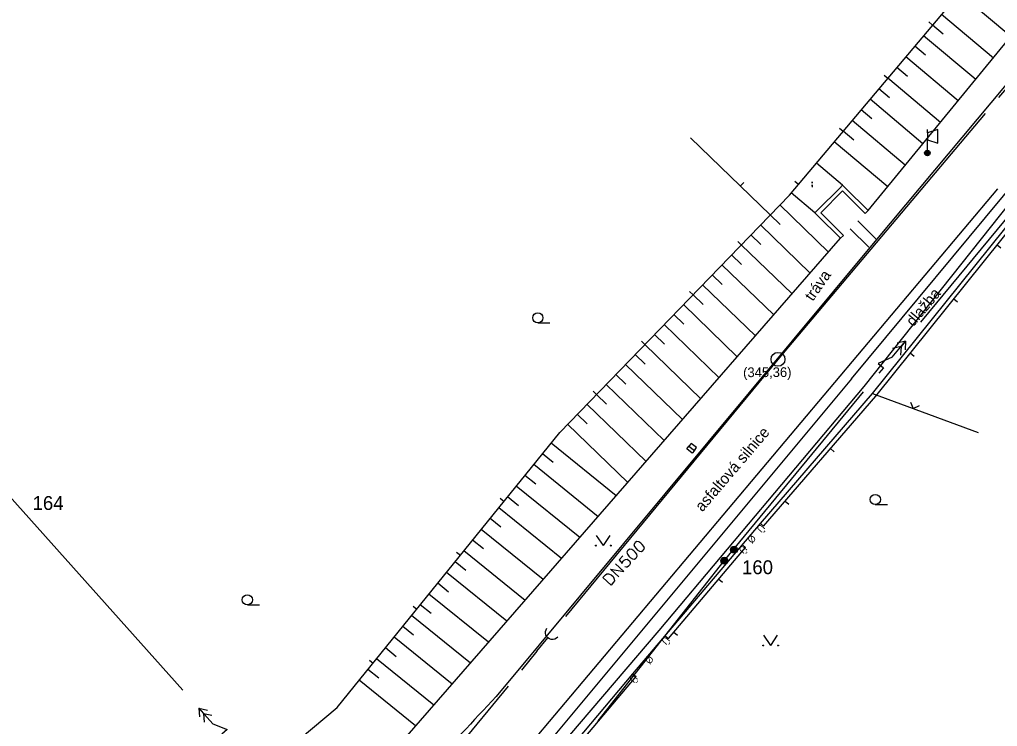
# Model space of a CAD drawing. Extents: x -614582 to -612559, y -1157748 to -1156203.
# Drawn here: x -613224 to -613153.5, y -1156815.3 to -1156764.3 of the extents above; entities that cross this region are included whole.
import ezdxf

# ---------------------------------------------------------------- set-up
doc = ezdxf.new("R2010")
doc.units = 0
for name, color, linetype in [('Vrstva 1', 7, 'Continuous'), ('Vrstva 10', 7, 'Continuous'), ('Vrstva 11', 7, 'Continuous'), ('Vrstva 12', 7, 'Continuous'), ('Vrstva 13', 7, 'Continuous'), ('Vrstva 15', 7, 'Continuous'), ('Vrstva 17', 7, 'Continuous'), ('Vrstva 22', 7, 'Continuous'), ('Vrstva 35', 7, 'Continuous'), ('Vrstva 4', 7, 'Continuous'), ('Vrstva 48', 7, 'Continuous'), ('Vrstva 49', 7, 'Continuous'), ('Vrstva 5', 7, 'Continuous'), ('Vrstva 7', 7, 'Continuous'), ('Vrstva 8', 7, 'Continuous')]:
    doc.layers.add(name, color=color, linetype=linetype)

# ---------------------------------------------------------------- blocks, each defined once
blk = doc.blocks.new('PLOTD1')
at = {"layer": 'Vrstva 1'}
blk.add_line((0, 3.5), (0, 0), dxfattribs=at)
blk = doc.blocks.new('PLOTD2')
at = {"layer": 'Vrstva 1'}
blk.add_line((0, 0), (0, -3.5), dxfattribs=at)
blk = doc.blocks.new('SC3405')
at = {"layer": 'Vrstva 11'}
for radius in [2.5, 2, 1.5, 1, 0.5]:
    blk.add_circle((0, 0), radius, dxfattribs=at)
blk = doc.blocks.new('PLOTDR')
at = {"layer": 'Vrstva 1'}
blk.add_lwpolyline([(-3.5, 3.5), (0, 0), (3.5, 3.5)], dxfattribs=at)
blk = doc.blocks.new('SC3400')
at = {"layer": 'Vrstva 10'}
blk.add_circle((0, 0), 5, dxfattribs=at)
blk = doc.blocks.new('SC3403')
at = {"layer": 'Vrstva 10'}
blk.add_lwpolyline([(2.5, 0), (2.5, 2.5), (-2.5, 2.5), (-2.5, 0), (2.5, 0), (2.5, -2.5), (-2.5, -2.5), (-2.5, 0)], dxfattribs=at)
blk = doc.blocks.new('SC3412')
at = {"layer": 'Vrstva 11'}
for points in [[(-2.75, -5.5), (-2.75, 2), (4.75, -0.5), (4.75, 9.5), (-2.75, 7), (-2.75, 9.5)], [(-2.75, 7), (-2.75, 2)]]:
    blk.add_lwpolyline(points, dxfattribs=at)
for radius in [2, 1.6, 1.2, 0.8, 0.4]:
    blk.add_circle((-2.75, -7.5), radius, dxfattribs=at)
blk = doc.blocks.new('SC3413')
at = {"layer": 'Vrstva 15'}
for points in [[(0, -0.625), (-10, 4.375), (-10, -0.625), (-15, -0.625)], [(10, -0.625), (5, 3.125)], [(15, -0.625), (10, 3.125)], [(0, -0.625), (15, -0.625), (10, -4.375)], [(15, -0.625), (10, -0.625), (5, -4.375)]]:
    blk.add_lwpolyline(points, dxfattribs=at)
blk = doc.blocks.new('SC3420')
at = {"layer": 'Vrstva 48'}
for points in [[(0, 0), (-12.5, 0)], [(0, 0), (17.5, 0)]]:
    blk.add_lwpolyline(points, dxfattribs=at)
blk.add_arc((-17.5, 0), 5, 270, 90, dxfattribs=at)
blk = doc.blocks.new('SC3421')
at = {"layer": 'Vrstva 48'}
blk.add_lwpolyline([(-2.72, -4), (-2.72, 4), (0, 4), (1.12, 3.68), (1.92, 2.88), (2.24, 2.08), (2.72, 0.96), (2.72, -0.96), (2.24, -2.08), (1.92, -2.88), (1.12, -3.68), (0, -4), (-2.72, -4)], dxfattribs=at)
blk = doc.blocks.new('SC3422')
at = {"layer": 'Vrstva 48'}
blk.add_lwpolyline([(-2.64, -4), (-2.64, 4), (2.64, -4), (2.64, 4)], dxfattribs=at)
blk = doc.blocks.new('SC3424')
at = {"layer": 'Vrstva 48'}
blk.add_lwpolyline([(2, 4), (-1.84, 4), (-2.32, 0.64), (-1.84, 0.96), (-0.72, 1.28), (0.4, 1.28), (1.52, 0.96), (2.32, 0.16), (2.64, -0.96), (2.64, -1.76), (2.32, -2.88), (1.52, -3.68), (0.4, -4), (-0.72, -4), (-1.84, -3.68), (-2.32, -3.2), (-2.64, -2.4)], dxfattribs=at)
blk = doc.blocks.new('SC3425')
at = {"layer": 'Vrstva 48'}
blk.add_lwpolyline([(-0.4, 4), (-1.52, 3.68), (-2.32, 2.4), (-2.64, 0.64), (-2.64, -0.64), (-2.32, -2.4), (-1.52, -3.68), (-0.4, -4), (0.24, -4), (1.52, -3.68), (2.32, -2.4), (2.64, -0.64), (2.64, 0.64), (2.32, 2.4), (1.52, 3.68), (0.24, 4), (-0.4, 4)], dxfattribs=at)

msp = doc.modelspace()

# ---------------------------------------------------------------- linework, layer by layer
at = {"layer": 'Vrstva 12'}
for p, q in [((-613152.527, -1156765.577), (-613156.244, -1156762.447)), ((-613153.796, -1156767.123), (-613157.532, -1156763.977)), ((-613157.408, -1156765.389), (-613158.177, -1156764.742)), ((-613155.066, -1156768.669), (-613158.821, -1156765.507)), ((-613158.696, -1156766.919), (-613159.465, -1156766.272)), ((-613156.335, -1156770.215), (-613160.109, -1156767.036)), ((-613159.985, -1156768.449), (-613160.753, -1156767.801)), ((-613157.604, -1156771.761), (-613161.397, -1156768.566)), ((-613161.273, -1156769.978), (-613162.042, -1156769.331)), ((-613158.873, -1156773.307), (-613162.686, -1156770.096)), ((-613162.561, -1156771.508), (-613163.33, -1156770.861)), ((-613160.142, -1156774.853), (-613163.974, -1156771.626)), ((-613163.85, -1156773.038), (-613164.618, -1156772.391)), ((-613161.412, -1156776.399), (-613165.263, -1156773.155)), ((-613165.676, -1156781.11), (-613169.19, -1156777.712)), ((-613169.162, -1156779.129), (-613169.885, -1156778.43)), ((-613166.991, -1156782.62), (-613170.58, -1156779.149)), ((-613170.553, -1156780.567), (-613171.275, -1156779.868)), ((-613168.306, -1156784.131), (-613171.97, -1156780.587)), ((-613171.943, -1156782.004), (-613172.666, -1156781.306)), ((-613169.622, -1156785.641), (-613173.361, -1156782.025)), ((-613173.334, -1156783.442), (-613174.056, -1156782.743)), ((-613170.937, -1156787.151), (-613174.751, -1156783.462)), ((-613174.724, -1156784.88), (-613175.446, -1156784.181)), ((-613172.253, -1156788.661), (-613176.142, -1156784.9)), ((-613176.114, -1156786.317), (-613176.837, -1156785.619)), ((-613173.568, -1156790.171), (-613177.532, -1156786.337)), ((-613177.505, -1156787.755), (-613178.227, -1156787.056)), ((-613174.884, -1156791.681), (-613178.922, -1156787.775)), ((-613178.895, -1156789.193), (-613179.618, -1156788.494)), ((-613176.199, -1156793.191), (-613180.313, -1156789.213)), ((-613180.286, -1156790.63), (-613181.008, -1156789.932)), ((-613177.514, -1156794.702), (-613181.703, -1156790.65)), ((-613181.676, -1156792.068), (-613182.398, -1156791.369)), ((-613178.83, -1156796.212), (-613183.094, -1156792.088)), ((-613183.066, -1156793.505), (-613183.789, -1156792.807)), ((-613180.145, -1156797.722), (-613184.484, -1156793.526)), ((-613180.979, -1156798.68), (-613185.673, -1156794.882)), ((-613185.521, -1156796.292), (-613186.302, -1156795.66)), ((-613182.294, -1156800.189), (-613186.931, -1156796.437)), ((-613186.779, -1156797.847), (-613187.56, -1156797.214)), ((-613183.608, -1156801.698), (-613188.189, -1156797.992)), ((-613188.037, -1156799.401), (-613188.818, -1156798.769)), ((-613184.923, -1156803.207), (-613189.447, -1156799.547)), ((-613189.295, -1156800.956), (-613190.076, -1156800.324)), ((-613186.237, -1156804.716), (-613190.705, -1156801.102)), ((-613190.553, -1156802.511), (-613191.334, -1156801.879)), ((-613187.552, -1156806.225), (-613191.963, -1156802.656)), ((-613191.811, -1156804.066), (-613192.592, -1156803.434)), ((-613188.866, -1156807.734), (-613193.221, -1156804.211)), ((-613193.069, -1156805.621), (-613193.85, -1156804.989)), ((-613190.181, -1156809.243), (-613194.479, -1156805.766)), ((-613194.327, -1156807.176), (-613195.108, -1156806.543)), ((-613191.495, -1156810.753), (-613195.737, -1156807.321)), ((-613195.585, -1156808.73), (-613196.366, -1156808.098)), ((-613192.81, -1156812.262), (-613196.995, -1156808.876)), ((-613196.843, -1156810.285), (-613197.624, -1156809.653)), ((-613194.124, -1156813.771), (-613198.253, -1156810.431)), ((-613198.101, -1156811.84), (-613198.882, -1156811.208)), ((-613195.439, -1156815.28), (-613199.511, -1156811.985))]:
    msp.add_line(p, q, dxfattribs=at)
at = {"layer": 'Vrstva 15'}
for p, q in [((-613159.021, -1156786.174), (-613148.986, -1156773.997)), ((-613173.191, -1156803.366), (-613163.155, -1156791.19)), ((-613212.231, -1156812.701), (-613224.735, -1156798.685)), ((-613182.285, -1156814.913), (-613173.191, -1156803.366))]:
    msp.add_line(p, q, dxfattribs=at)
at = {"layer": 'Vrstva 17'}
msp.add_line((-613153.501, -1156776.546), (-613202.111, -1156834.306), dxfattribs=at)
at = {"layer": 'Vrstva 22'}
for p, q in [((-613151.32, -1156775.918), (-613163.128, -1156790.799)), ((-613163.128, -1156790.799), (-613177.909, -1156808.391)), ((-613177.909, -1156808.391), (-613196.926, -1156830.683))]:
    msp.add_line(p, q, dxfattribs=at)
at = {"layer": 'Vrstva 4'}
for p, q in [((-613147.681, -1156762.786), (-613162.211, -1156780.196)), ((-613164.031, -1156790.246), (-613142.581, -1156764.426)), ((-613162.819, -1156778.113), (-613152.527, -1156765.577)), ((-613164.664, -1156776.281), (-613166.55, -1156774.692)), ((-613164.664, -1156776.281), (-613164.875, -1156776.494)), ((-613164.451, -1156776.492), (-613164.664, -1156776.281)), ((-613166.657, -1156778.286), (-613168.365, -1156776.847)), ((-613164.875, -1156776.494), (-613166.445, -1156778.074)), ((-613164.662, -1156776.705), (-613166.232, -1156778.285)), ((-613163.031, -1156778.326), (-613164.662, -1156776.705)), ((-613162.819, -1156778.113), (-613164.451, -1156776.492)), ((-613166.657, -1156778.286), (-613166.445, -1156778.074)), ((-613166.444, -1156778.498), (-613166.657, -1156778.286)), ((-613164.812, -1156780.119), (-613166.444, -1156778.498)), ((-613164.601, -1156779.906), (-613166.232, -1156778.285)), ((-613162.819, -1156778.113), (-613163.031, -1156778.326)), ((-613162.211, -1156780.196), (-613163.558, -1156778.857)), ((-613164.601, -1156779.906), (-613164.812, -1156780.119)), ((-613162.775, -1156780.764), (-613164.122, -1156779.425)), ((-613201.211, -1156821.906), (-613164.812, -1156780.119)), ((-613162.211, -1156780.196), (-613189.641, -1156813.166)), ((-613164.031, -1156790.246), (-613198.281, -1156831.346)), ((-613170.591, -1156800.686), (-613170.362, -1156800.88)), ((-613171.884, -1156802.212), (-613171.655, -1156802.406))]:
    msp.add_line(p, q, dxfattribs=at)
msp.add_arc((-612762.676, -1157214.744), 586.144, 136.755048, 138.170586, dxfattribs=at)
at = {"layer": 'Vrstva 48'}
for p, q in [((-613154.394, -1156771.122), (-613169.321, -1156788.846)), ((-613169.321, -1156788.846), (-613184.632, -1156807.39)), ((-613188.77, -1156812.402), (-613204.081, -1156830.946))]:
    msp.add_line(p, q, dxfattribs=at)
at = {"layer": 'Vrstva 5'}
for p, q in [((-613168.491, -1156776.996), (-613151.731, -1156757.096)), ((-613169.881, -1156778.434), (-613175.632, -1156772.872)), ((-613185.04, -1156794.108), (-613168.491, -1156776.996)), ((-613162.501, -1156791.296), (-613150.631, -1156776.496)), ((-613162.27, -1156791.488), (-613150.96, -1156777.386)), ((-613170.591, -1156800.686), (-613162.501, -1156791.296)), ((-613170.363, -1156800.881), (-613162.27, -1156791.488)), ((-613162.501, -1156791.296), (-613154.882, -1156794.123)), ((-613201.091, -1156813.946), (-613185.04, -1156794.108)), ((-613179.781, -1156811.526), (-613170.591, -1156800.686)), ((-613177.224, -1156808.974), (-613171.655, -1156802.406)), ((-613177.453, -1156808.78), (-613177.224, -1156808.974)), ((-613196.371, -1156831.156), (-613179.781, -1156811.526)), ((-613179.781, -1156811.526), (-613179.552, -1156811.72)), ((-613195.826, -1156830.976), (-613179.55, -1156811.717)), ((-613217.071, -1156827.266), (-613201.091, -1156813.946))]:
    msp.add_line(p, q, dxfattribs=at)
at = {"layer": 'Vrstva 7'}
for points in [[(-613186.637, -1156786.212), (-613186.137, -1156786.212), (-613185.771, -1156786.212)], [(-613162.306, -1156799.322), (-613161.806, -1156799.322), (-613161.439, -1156799.322)], [(-613181.908, -1156802.271), (-613182.408, -1156801.537)], [(-613181.908, -1156802.271), (-613181.408, -1156801.537)], [(-613207.571, -1156806.548), (-613207.071, -1156806.548), (-613206.705, -1156806.548)], [(-613169.845, -1156809.477), (-613170.345, -1156808.744)], [(-613169.845, -1156809.477), (-613169.345, -1156808.744)]]:
    msp.add_lwpolyline(points, dxfattribs=at)
for centre, radius in [((-613186.637, -1156785.846), 0.367), ((-613162.306, -1156798.955), 0.367), ((-613182.442, -1156802.271), 0.0333), ((-613181.375, -1156802.271), 0.0333), ((-613207.571, -1156806.181), 0.367), ((-613170.379, -1156809.477), 0.0333), ((-613169.312, -1156809.477), 0.0333)]:
    msp.add_circle(centre, radius, dxfattribs=at)
at = {"layer": 'Vrstva 8'}
for points in [[(-613166.866, -1156776.056), (-613166.859, -1156776.056), (-613166.859, -1156776.135), (-613166.866, -1156776.135), (-613166.866, -1156776.056)], [(-613166.859, -1156776.351), (-613166.866, -1156776.351), (-613166.866, -1156776.272), (-613166.859, -1156776.272), (-613166.859, -1156776.351), (-613166.866, -1156776.434)]]:
    msp.add_lwpolyline(points, dxfattribs=at)

# ---------------------------------------------------------------- block references
at = {"layer": 'Vrstva 10', "xscale": 0.1, "yscale": 0.10000000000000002, "rotation": -37.85461731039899}
msp.add_blockref('SC3403', (-613175.541, -1156795.256), dxfattribs=at)
at = {"layer": 'Vrstva 11', "xscale": 0.1, "yscale": 0.10000000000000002}
for name, p in [('SC3412', (-613158.276, -1156773.216)), ('SC3405', (-613172.485, -1156802.575)), ('SC3405', (-613173.191, -1156803.366))]:
    msp.add_blockref(name, p, dxfattribs=at)
at = {"layer": 'Vrstva 15'}
for p, xscale, yscale, rotation in [((-613161.137, -1156788.642), 0.09999999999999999, 0.10000000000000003, 50.50573318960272), ((-613210.021, -1156815.084), 0.10000000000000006, -0.10000000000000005, 131.73698674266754)]:
    msp.add_blockref('SC3413', p, dxfattribs=dict(at, xscale=xscale, yscale=yscale, rotation=rotation))
at = {"layer": 'Vrstva 48'}
for name, p, xscale, yscale, rotation in [('SC3420', (-613152.301, -1156768.636), 0.09999999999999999, -0.09999999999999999, -130.10265354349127), ('SC3425', (-613179.839, -1156802.889), 0.1, 0.10000000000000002, 47.3036743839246), ('SC3425', (-613179.329, -1156802.336), 0.1, 0.10000000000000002, 47.3036743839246), ('SC3424', (-613180.349, -1156803.442), 0.1, 0.10000000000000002, 47.3036743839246), ('SC3422', (-613180.913, -1156804.053), 0.1, 0.10000000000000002, 47.3036743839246), ('SC3421', (-613181.461, -1156804.647), 0.1, 0.10000000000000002, 47.3036743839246), ('SC3420', (-613186.701, -1156809.896), 0.10000000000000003, -0.10000000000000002, -129.54489321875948)]:
    msp.add_blockref(name, p, dxfattribs=dict(at, xscale=xscale, yscale=yscale, rotation=rotation))
at = {"layer": 'Vrstva 48', "xscale": 0.1, "yscale": 0.10000000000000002}
msp.add_blockref('SC3400', (-613169.321, -1156788.846), dxfattribs=at)
at = {"layer": 'Vrstva 5'}
for name, p, xscale, yscale, rotation in [('PLOTD1', (-613158.173, -1156764.745), 0.1, 0.10000000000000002, 49.895546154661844), ('PLOTD1', (-613161.394, -1156768.569), 0.1, 0.10000000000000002, 49.895546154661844), ('PLOTD1', (-613164.615, -1156772.394), 0.1, 0.10000000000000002, 49.895546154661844), ('PLOTD2', (-613172.038, -1156776.348), 0.09999999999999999, 0.10000000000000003, 135.9568382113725), ('PLOTD1', (-613167.835, -1156776.218), 0.1, 0.10000000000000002, 49.895546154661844), ('PLOTD1', (-613171.967, -1156780.59), 0.1, 0.10000000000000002, 45.95683821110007), ('PLOTD2', (-613153.526, -1156780.585), 0.1, 0.10000000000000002, 51.26944460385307), ('PLOTD1', (-613175.443, -1156784.184), 0.1, 0.10000000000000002, 45.95683821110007), ('PLOTD2', (-613156.654, -1156784.486), 0.1, 0.10000000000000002, 51.26944460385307), ('PLOTD1', (-613178.919, -1156787.778), 0.1, 0.10000000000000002, 45.95683821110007), ('PLOTD2', (-613159.782, -1156788.386), 0.1, 0.10000000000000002, 51.26944460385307), ('PLOTD1', (-613182.395, -1156791.373), 0.1, 0.10000000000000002, 45.95683821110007), ('PLOTDR', (-613159.57, -1156792.384), 0.1, 0.10000000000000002, -20.35629288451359), ('PLOTD2', (-613165.534, -1156795.276), 0.1, 0.09999999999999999, 49.25329764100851), ('PLOTD1', (-613189.066, -1156799.083), 0.1, 0.10000000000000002, 51.024832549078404), ('PLOTD2', (-613168.797, -1156799.064), 0.1, 0.09999999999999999, 49.25329764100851), ('PLOTD1', (-613192.211, -1156802.97), 0.1, 0.10000000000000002, 51.024832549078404), ('PLOTD2', (-613173.596, -1156804.695), 0.1, 0.10000000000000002, 49.70918928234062), ('PLOTD1', (-613195.356, -1156806.858), 0.1, 0.10000000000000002, 51.024832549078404), ('PLOTD2', (-613176.829, -1156808.509), 0.1, 0.10000000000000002, 49.70918928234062), ('PLOTD1', (-613198.501, -1156810.745), 0.1, 0.10000000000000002, 51.024832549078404)]:
    msp.add_blockref(name, p, dxfattribs=dict(at, xscale=xscale, yscale=yscale, rotation=rotation))

# ---------------------------------------------------------------- texts
at = {"layer": 'Vrstva 13'}
for s, rotation, p in [('tráva', 55.23015, (-613166.813, -1156784.707)), ('dlažba', 49.99159, (-613159.567, -1156786.532)), ('asfaltová silnice', 49.50819, (-613174.774, -1156799.887))]:
    msp.add_text(s, height=0.8, rotation=rotation, dxfattribs=at).set_placement(p)
at = {"layer": 'Vrstva 35'}
msp.add_text('164', height=1, dxfattribs=at).set_placement((-613223.051, -1156799.706))
msp.add_text('160', height=1, rotation=359.99524, dxfattribs=at).set_placement((-613171.912, -1156804.335))
at = {"layer": 'Vrstva 49'}
msp.add_text('(345,36)', height=0.7, rotation=0.26506, dxfattribs=at).set_placement((-613171.834, -1156790.13))
at = {"layer": 'Vrstva 5'}
for s, p in [('Û', (-613170.591, -1156800.686)), ('Ø', (-613171.238, -1156801.449)), ('Û', (-613171.884, -1156802.212)), ('Û', (-613177.453, -1156808.78)), ('Ø', (-613178.617, -1156810.153)), ('Û', (-613179.781, -1156811.526))]:
    msp.add_text(s, height=0.5, rotation=229.70919, dxfattribs=at).set_placement(p)

doc.saveas('drawing.dxf')
